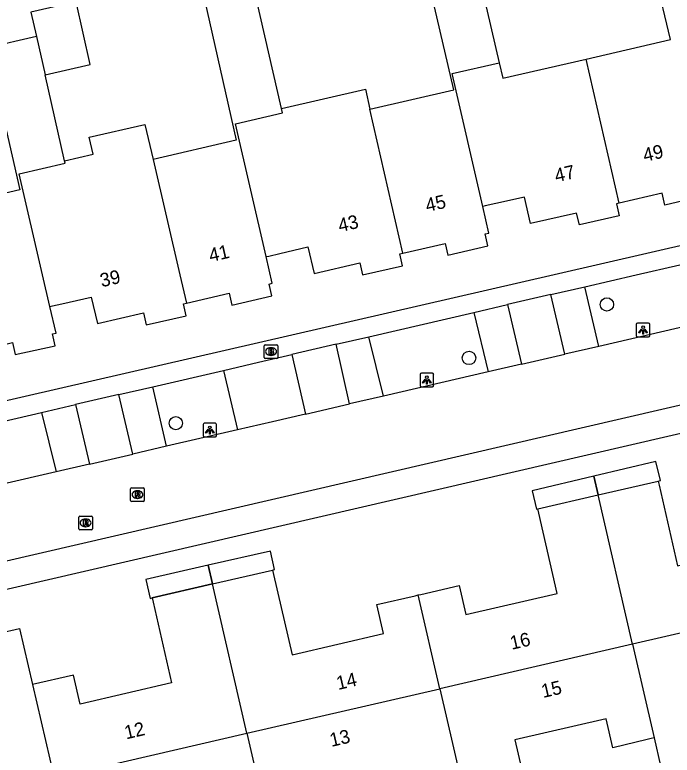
# Model space of a CAD drawing. Extents: x 156414 to 157775, y 382335 to 383765.
# Drawn here: x 157206.6 to 157254.8, y 383464.8 to 383519.1 of the extents above; entities that cross this region are included whole.
import ezdxf

# ---------------------------------------------------------------- set-up
doc = ezdxf.new("R2010")
doc.units = 0
for name, color, linetype in [('IMGEO_Boom', 7, 'Continuous'), ('IMGEO_Brandkraan', 7, 'Continuous'), ('IMGEO_Lichtpunt', 7, 'Continuous'), ('IMGEO_Pand', 7, 'Continuous'), ('IMGEO_Pand_nummerreeks', 7, 'Continuous'), ('IMGEO_Pand_overbouw', 7, 'Continuous'), ('IMGEO_Parkeervlak_open', 7, 'Continuous'), ('IMGEO_Rijbaan_lokaal_gesloten', 7, 'Continuous'), ('IMGEO_Rijbaan_lokaal_open', 7, 'Continuous'), ('IMGEO_Rioolput', 7, 'Continuous'), ('IMGEO_Voetpad_open', 7, 'Continuous')]:
    doc.layers.add(name, color=color, linetype=linetype)

msp = doc.modelspace()

# ---------------------------------------------------------------- linework, layer by layer
at = {"layer": 'IMGEO_Boom'}
for centre in [(157249.999, 383497.829), (157239.89, 383493.905), (157218.404, 383489.126)]:
    msp.add_circle(centre, 0.489, dxfattribs=at)
at = {"layer": 'IMGEO_Brandkraan'}
for p, q in [((157224.881, 383493.945), (157224.881, 383494.797)), ((157224.956, 383494.871), (157225.808, 383494.871)), ((157225.369, 383494.651), (157225.394, 383494.651)), ((157225.882, 383494.797), (157225.882, 383493.945)), ((157225.392, 383494.091), (157225.367, 383494.091)), ((157225.808, 383493.871), (157224.956, 383493.871))]:
    msp.add_line(p, q, dxfattribs=at)
for points in [[(157224.881, 383493.945), (157224.881, 383494.797)], [(157224.956, 383494.871), (157225.808, 383494.871)], [(157225.229, 383494.571), (157225.229, 383494.171), (157225.442, 383494.171)], [(157225.46, 383494.571), (157225.229, 383494.571)], [(157225.882, 383494.797), (157225.882, 383493.945)], [(157225.408, 383494.49), (157225.354, 383494.49), (157225.354, 383494.414)], [(157225.354, 383494.414), (157225.407, 383494.414)], [(157225.416, 383494.338), (157225.354, 383494.338), (157225.354, 383494.257)], [(157225.354, 383494.257), (157225.416, 383494.257)], [(157225.808, 383493.871), (157224.956, 383493.871)]]:
    msp.add_lwpolyline(points, dxfattribs=at)
for centre, radius, start, end in [((157224.958, 383494.795), 0.0765, 91.552, 178.448), ((157224.958, 383494.795), 0.0765, 91.552, 178.448), ((157225.464, 383494.426), 0.145, 59.4692, 91.5367), ((157225.806, 383494.795), 0.0765, 1.552, 88.448), ((157225.806, 383494.795), 0.0765, 1.552, 88.448), ((157225.409, 383494.452), 0.0379, 267.8285, 90.9355), ((157225.417, 383494.297), 0.0404, 269.8759, 90.5077), ((157225.448, 383494.422), 0.251, 268.6676, 293.5347), ((157225.489, 383494.473), 0.0922, 285.5137, 58.1501), ((157225.494, 383494.281), 0.105, 301.3115, 78.989), ((157224.958, 383493.947), 0.0765, 181.552, 268.448), ((157224.958, 383493.947), 0.0765, 181.552, 268.448), ((157225.806, 383493.947), 0.0765, 271.552, 358.448), ((157225.806, 383493.947), 0.0765, 271.552, 358.448)]:
    msp.add_arc(centre, radius, start, end, dxfattribs=at)
for centre, major_axis, ratio, start_param, end_param in [((157225.368, 383494.371), (-0.387, 0.002), 0.722429, 4.712389, 7.853982), ((157225.393, 383494.371), (-0.39, 0.002), 0.717154, 1.570796, 4.712389)]:
    msp.add_ellipse(centre, major_axis=major_axis, ratio=ratio, start_param=start_param, end_param=end_param, dxfattribs=at)
at = {"layer": 'IMGEO_Lichtpunt'}
for p, q in [((157252.146, 383496.357), (157252.146, 383495.55)), ((157252.146, 383496.357), (157252.146, 383495.55)), ((157253.048, 383496.452), (157252.24, 383496.452)), ((157253.048, 383496.452), (157252.24, 383496.452)), ((157253.142, 383495.55), (157253.142, 383496.357)), ((157253.142, 383495.55), (157253.142, 383496.357)), ((157252.24, 383495.456), (157253.048, 383495.456)), ((157252.24, 383495.456), (157253.048, 383495.456)), ((157236.304, 383492.691), (157236.304, 383491.884)), ((157236.304, 383492.691), (157236.304, 383491.884)), ((157237.206, 383492.786), (157236.398, 383492.786)), ((157237.206, 383492.786), (157236.398, 383492.786)), ((157237.3, 383491.884), (157237.3, 383492.691)), ((157237.3, 383491.884), (157237.3, 383492.691)), ((157236.398, 383491.79), (157237.206, 383491.79)), ((157236.398, 383491.79), (157237.206, 383491.79)), ((157220.398, 383489.02), (157220.398, 383488.213)), ((157220.398, 383489.02), (157220.398, 383488.213)), ((157221.3, 383489.115), (157220.492, 383489.115)), ((157221.3, 383489.115), (157220.492, 383489.115)), ((157221.394, 383488.213), (157221.394, 383489.02)), ((157221.394, 383488.213), (157221.394, 383489.02)), ((157220.492, 383488.119), (157221.3, 383488.119)), ((157220.492, 383488.119), (157221.3, 383488.119))]:
    msp.add_line(p, q, dxfattribs=at)
for points in [[(157252.52, 383496.021), (157252.559, 383495.993), (157252.371, 383495.731), (157252.333, 383495.758), (157252.52, 383496.021)], [(157252.622, 383495.973), (157252.669, 383495.973), (157252.669, 383495.651), (157252.622, 383495.651), (157252.622, 383495.973)], [(157252.732, 383495.993), (157252.77, 383496.02), (157252.957, 383495.758), (157252.918, 383495.73), (157252.732, 383495.993)], [(157236.678, 383492.355), (157236.717, 383492.327), (157236.529, 383492.065), (157236.491, 383492.092), (157236.678, 383492.355)], [(157236.78, 383492.307), (157236.827, 383492.307), (157236.827, 383491.985), (157236.78, 383491.985), (157236.78, 383492.307)], [(157236.89, 383492.327), (157236.928, 383492.354), (157237.115, 383492.092), (157237.076, 383492.064), (157236.89, 383492.327)], [(157220.772, 383488.684), (157220.811, 383488.656), (157220.623, 383488.394), (157220.585, 383488.421), (157220.772, 383488.684)], [(157220.874, 383488.636), (157220.921, 383488.636), (157220.921, 383488.314), (157220.874, 383488.314), (157220.874, 383488.636)], [(157220.984, 383488.656), (157221.022, 383488.683), (157221.209, 383488.421), (157221.17, 383488.393), (157220.984, 383488.656)]]:
    msp.add_lwpolyline(points, dxfattribs=at)
for centre in [(157252.645, 383496.155), (157236.803, 383492.489), (157220.897, 383488.818)]:
    msp.add_circle(centre, 0.0994, dxfattribs=at)
for centre, start, end in [((157252.24, 383496.357), 90, 180), ((157252.24, 383496.357), 90, 180), ((157253.048, 383496.357), 0, 90), ((157253.048, 383496.357), 0, 90), ((157252.24, 383495.55), 180, 270), ((157252.24, 383495.55), 180, 270), ((157253.048, 383495.55), 270, 0), ((157253.048, 383495.55), 270, 360), ((157236.398, 383492.691), 90, 180), ((157236.398, 383492.691), 90, 180), ((157237.206, 383492.691), 0, 90), ((157237.206, 383492.691), 0, 90), ((157236.398, 383491.884), 180, 270), ((157236.398, 383491.884), 180, 270), ((157237.206, 383491.884), 270, 0), ((157237.206, 383491.884), 270, 360), ((157220.492, 383489.02), 90, 180), ((157220.492, 383489.02), 90, 180), ((157221.3, 383489.02), 0, 90), ((157221.3, 383489.02), 0, 90), ((157220.492, 383488.213), 180, 270), ((157220.492, 383488.213), 180, 270), ((157221.3, 383488.213), 270, 0), ((157221.3, 383488.213), 270, 360)]:
    msp.add_arc(centre, 0.0946, start, end, dxfattribs=at)
at = {"layer": 'IMGEO_Pand'}
for points in [[(157248.472, 383515.806), (157254.655, 383517.234), (157253.57, 383521.859), (157251.973, 383521.484), (157250.615, 383527.277), (157254.214, 383528.121)], [(157232.633, 383512.149), (157238.773, 383513.558), (157236.352, 383523.97), (157239.951, 383524.808), (157242.11, 383515.535)], [(157224.089, 383521.13), (157220.484, 383520.3), (157222.837, 383509.872), (157216.737, 383508.439)], [(157226.149, 383512.184), (157224.305, 383520.193)], [(157208.825, 383514.656), (157212.135, 383515.406), (157211.096, 383519.994), (157207.785, 383519.244), (157208.191, 383517.453)], [(157208.191, 383517.453), (157204.582, 383516.636), (157206.968, 383506.216), (157200.876, 383504.805)], [(157208.191, 383517.453), (157208.825, 383514.656)], [(157242.11, 383515.535), (157242.375, 383514.397), (157248.472, 383515.806)], [(157250.907, 383505.243), (157248.472, 383515.806)], [(157240.897, 383505.001), (157238.656, 383514.741), (157242.11, 383515.535)], [(157210.252, 383508.354), (157208.825, 383514.656)], [(157226.149, 383512.184), (157232.298, 383513.601), (157232.633, 383512.149)], [(157257.612, 383513.394), (157255.956, 383513.012), (157256.469, 383510.76), (157257.637, 383511.034), (157258.775, 383506.185), (157254.233, 383505.102), (157254.052, 383505.976), (157250.907, 383505.243)], [(157225.025, 383501.332), (157222.783, 383511.069), (157226.223, 383511.861), (157226.149, 383512.184)], [(157235.043, 383501.592), (157232.633, 383512.149)], [(157210.252, 383508.354), (157212.349, 383508.829), (157212.064, 383510.087), (157216.121, 383511.006), (157216.737, 383508.439)], [(157209.17, 383497.671), (157208.63, 383500), (157206.916, 383507.401), (157210.291, 383508.183), (157210.252, 383508.354)], [(157216.737, 383508.439), (157218.699, 383500), (157219.18, 383497.931)], [(157250.907, 383505.243), (157250.701, 383505.195), (157250.899, 383504.317), (157247.988, 383503.66), (157247.774, 383504.523), (157244.408, 383503.746), (157243.958, 383505.695), (157241.858, 383505.219), (157241.086, 383505.044), (157240.897, 383505.001)], [(157235.043, 383501.592), (157238.148, 383502.301), (157238.335, 383501.438), (157241.276, 383502.112), (157241.075, 383502.99), (157241.345, 383503.052), (157240.897, 383505.001)], [(157225.025, 383501.332), (157225.21, 383501.375), (157226.036, 383501.567), (157228.09, 383502.043), (157228.541, 383500.094), (157231.881, 383500.868), (157232.08, 383500), (157235.025, 383500.665), (157234.824, 383501.542), (157235.043, 383501.592)], [(157219.18, 383497.931), (157222.301, 383498.651), (157222.512, 383497.776), (157225.441, 383498.447), (157225.24, 383499.324), (157225.474, 383499.381), (157225.025, 383501.332)], [(157209.17, 383497.671), (157209.361, 383497.715), (157210.041, 383497.871), (157212.211, 383498.37), (157212.662, 383496.421), (157216.032, 383497.201), (157216.236, 383496.324), (157219.158, 383497.002), (157218.965, 383497.881), (157219.18, 383497.931)], [(157203.323, 383494.285), (157206.436, 383495.029), (157206.627, 383494.149), (157209.561, 383494.784), (157209.371, 383495.664), (157209.622, 383495.722), (157209.17, 383497.671)], [(157249.345, 383483.869), (157253.746, 383484.885), (157253.818, 383484.573), (157255.178, 383478.678), (157261.882, 383480.225), (157261.392, 383482.349), (157264.309, 383483.022), (157264.621, 383483.094)], [(157236.159, 383476.534), (157236.353, 383476.578), (157239.161, 383477.222), (157239.646, 383475.107), (157246.352, 383476.644), (157244.999, 383482.538), (157244.927, 383482.85), (157249.345, 383483.869)], [(157251.87, 383472.918), (157249.345, 383483.869)], [(157221.089, 383477.339), (157225.481, 383478.357), (157225.553, 383478.045), (157226.919, 383472.152), (157233.621, 383473.705), (157233.127, 383475.839), (157235.934, 383476.482), (157236.159, 383476.534)], [(157221.089, 383477.339), (157216.669, 383476.315), (157216.74, 383476.003), (157218.093, 383470.085), (157211.389, 383468.537), (157210.899, 383470.661), (157207.901, 383469.969)], [(157223.611, 383466.399), (157221.089, 383477.339)], [(157237.747, 383469.66), (157236.159, 383476.534)], [(157266.201, 383476.225), (157251.87, 383472.918)], [(157192.606, 383470.791), (157196.031, 383471.558), (157197.463, 383465.361), (157203.893, 383466.847), (157202.462, 383473.044), (157206.951, 383474.08), (157207.901, 383469.969)], [(157251.87, 383472.918), (157237.747, 383469.66)], [(157251.87, 383472.918), (157253.451, 383466.058)], [(157253.451, 383466.058), (157254.395, 383461.963), (157258.874, 383462.994), (157257.447, 383469.192), (157263.879, 383470.673), (157265.306, 383464.475), (157268.721, 383465.262)], [(157207.901, 383469.969), (157209.479, 383463.139)], [(157223.611, 383466.399), (157237.747, 383469.66)], [(157237.747, 383469.66), (157240.282, 383458.694)], [(157253.451, 383466.058), (157253.248, 383466.009), (157252.943, 383465.935), (157250.44, 383465.331), (157249.947, 383467.465), (157243.243, 383465.916), (157244.605, 383460.021), (157244.677, 383459.709), (157240.282, 383458.694)], [(157209.479, 383463.139), (157223.611, 383466.399)], [(157223.611, 383466.399), (157225.197, 383459.521)]]:
    msp.add_lwpolyline(points, dxfattribs=at)
at = {"layer": 'IMGEO_Pand_overbouw'}
for points in [[(157253.746, 383484.885), (157253.919, 383484.925), (157253.594, 383486.311), (157249.029, 383485.238), (157249.345, 383483.869)], [(157249.345, 383483.869), (157249.029, 383485.238), (157244.512, 383484.177), (157244.829, 383482.827), (157244.927, 383482.85)], [(157225.481, 383478.357), (157225.642, 383478.394), (157225.33, 383479.754), (157220.773, 383478.709), (157221.089, 383477.339)], [(157221.089, 383477.339), (157220.773, 383478.709), (157216.199, 383477.661), (157216.515, 383476.28), (157216.669, 383476.315)]]:
    msp.add_lwpolyline(points, close=True, dxfattribs=at)
at = {"layer": 'IMGEO_Parkeervlak_open'}
for points in [[(157249.417, 383494.755), (157248.38, 383499.127)], [(157240.246, 383497.245), (157241.297, 383492.879)], [(157233.613, 383491.104), (157232.542, 383495.462)], [(157221.887, 383492.997), (157222.918, 383488.633)], [(157217.727, 383487.434), (157216.714, 383491.8)], [(157208.569, 383489.915), (157209.624, 383485.562)]]:
    msp.add_lwpolyline(points, dxfattribs=at)
at = {"layer": 'IMGEO_Rijbaan_lokaal_gesloten'}
for points in [[(157256.352, 383496.358), (157249.417, 383494.755)], [(157249.417, 383494.755), (157246.905, 383494.175)], [(157243.747, 383493.445), (157246.905, 383494.175)], [(157243.747, 383493.445), (157241.297, 383492.879)], [(157241.297, 383492.879), (157233.613, 383491.104)], [(157262.563, 383492.114), (157054.71, 383444.011), (157052.703, 383443.546)], [(157233.613, 383491.104), (157231.14, 383490.533)], [(157227.899, 383489.784), (157231.14, 383490.533)], [(157227.899, 383489.784), (157225.492, 383489.228), (157222.918, 383488.633)], [(157222.918, 383488.633), (157217.727, 383487.434)], [(157217.727, 383487.434), (157215.242, 383486.86)], [(157212.087, 383486.131), (157215.242, 383486.86)], [(157212.087, 383486.131), (157209.624, 383485.562)], [(157209.624, 383485.562), (157201.801, 383483.754)]]:
    msp.add_lwpolyline(points, dxfattribs=at)
at = {"layer": 'IMGEO_Rijbaan_lokaal_open'}
for points in [[(157245.887, 383498.55), (157242.721, 383497.818)], [(157246.905, 383494.175), (157245.887, 383498.55)], [(157242.721, 383497.818), (157243.747, 383493.445)], [(157230.144, 383494.907), (157226.904, 383494.158)], [(157231.14, 383490.533), (157230.144, 383494.907)], [(157226.904, 383494.158), (157227.899, 383489.784)], [(157214.229, 383491.225), (157211.06, 383490.491)], [(157215.242, 383486.86), (157214.229, 383491.225)], [(157211.06, 383490.491), (157212.087, 383486.131)]]:
    msp.add_lwpolyline(points, dxfattribs=at)
at = {"layer": 'IMGEO_Rioolput'}
for p, q in [((157215.093, 383483.462), (157215.093, 383484.314)), ((157215.168, 383484.388), (157216.02, 383484.388)), ((157216.094, 383484.314), (157216.094, 383483.462)), ((157215.581, 383484.168), (157215.606, 383484.168)), ((157216.02, 383483.388), (157215.168, 383483.388)), ((157215.604, 383483.608), (157215.579, 383483.608)), ((157211.287, 383481.39), (157211.287, 383482.242)), ((157211.362, 383482.316), (157212.214, 383482.316)), ((157211.775, 383482.096), (157211.8, 383482.096)), ((157212.288, 383482.242), (157212.288, 383481.39)), ((157212.214, 383481.316), (157211.362, 383481.316)), ((157211.798, 383481.536), (157211.773, 383481.536))]:
    msp.add_line(p, q, dxfattribs=at)
for points in [[(157215.093, 383483.462), (157215.093, 383484.314)], [(157215.168, 383484.388), (157216.02, 383484.388)], [(157216.094, 383484.314), (157216.094, 383483.462)], [(157215.682, 383484.086), (157215.43, 383484.088), (157215.43, 383483.688)], [(157215.43, 383483.688), (157215.554, 383483.688), (157215.554, 383483.85), (157215.565, 383483.85)], [(157215.608, 383484.007), (157215.554, 383484.007), (157215.554, 383483.926)], [(157215.554, 383483.926), (157215.606, 383483.926)], [(157215.612, 383483.821), (157215.683, 383483.688), (157215.823, 383483.688), (157215.758, 383483.814)], [(157216.02, 383483.388), (157215.168, 383483.388)], [(157211.287, 383481.39), (157211.287, 383482.242)], [(157211.362, 383482.316), (157212.214, 383482.316)], [(157212.288, 383482.242), (157212.288, 383481.39)], [(157211.876, 383482.014), (157211.624, 383482.016), (157211.624, 383481.616)], [(157211.624, 383481.616), (157211.748, 383481.616), (157211.748, 383481.778), (157211.759, 383481.778)], [(157211.802, 383481.935), (157211.748, 383481.935), (157211.748, 383481.854)], [(157211.748, 383481.854), (157211.8, 383481.854)], [(157211.806, 383481.749), (157211.877, 383481.616), (157212.017, 383481.616), (157211.952, 383481.742)], [(157212.214, 383481.316), (157211.362, 383481.316)]]:
    msp.add_lwpolyline(points, dxfattribs=at)
for centre, radius, start, end in [((157215.17, 383484.312), 0.0765, 91.552, 178.448), ((157215.17, 383484.312), 0.0765, 91.552, 178.448), ((157216.018, 383484.312), 0.0765, 1.552, 88.448), ((157216.018, 383484.312), 0.0765, 1.552, 88.448), ((157215.564, 383483.797), 0.0533, 26.0293, 88.6989), ((157215.59, 383484.115), 0.19, 274.7715, 282.9687), ((157215.614, 383483.911), 0.0964, 77.0061, 93.1865), ((157215.628, 383483.968), 0.0378, 276.6634, 79.6772), ((157215.681, 383483.976), 0.109, 350.3612, 89.416), ((157215.679, 383483.976), 0.112, 277.5842, 350.9817), ((157215.663, 383483.761), 0.108, 29.5134, 73.7905), ((157215.17, 383483.464), 0.0765, 181.552, 268.448), ((157215.17, 383483.464), 0.0765, 181.552, 268.448), ((157216.018, 383483.464), 0.0765, 271.552, 358.448), ((157216.018, 383483.464), 0.0765, 271.552, 358.448), ((157211.364, 383482.24), 0.0765, 91.552, 178.448), ((157211.364, 383482.24), 0.0765, 91.552, 178.448), ((157212.212, 383482.24), 0.0765, 1.552, 88.448), ((157212.212, 383482.24), 0.0765, 1.552, 88.448), ((157211.758, 383481.725), 0.0533, 26.0293, 88.6989), ((157211.784, 383482.043), 0.19, 274.7715, 282.9687), ((157211.808, 383481.839), 0.0964, 77.0061, 93.1865), ((157211.822, 383481.896), 0.0378, 276.6634, 79.6772), ((157211.875, 383481.904), 0.109, 350.3612, 89.416), ((157211.873, 383481.904), 0.112, 277.5842, 350.9817), ((157211.857, 383481.689), 0.108, 29.5134, 73.7905), ((157211.364, 383481.392), 0.0765, 181.552, 268.448), ((157211.364, 383481.392), 0.0765, 181.552, 268.448), ((157212.212, 383481.392), 0.0765, 271.552, 358.448), ((157212.212, 383481.392), 0.0765, 271.552, 358.448)]:
    msp.add_arc(centre, radius, start, end, dxfattribs=at)
for centre, major_axis, ratio, start_param, end_param in [((157215.58, 383483.888), (-0.387, 0.002), 0.722429, 4.712389, 7.853982), ((157215.605, 383483.888), (-0.39, 0.002), 0.717154, 1.570796, 4.712389), ((157211.774, 383481.816), (-0.387, 0.002), 0.722429, 4.712389, 7.853982), ((157211.799, 383481.816), (-0.39, 0.002), 0.717154, 1.570796, 4.712389)]:
    msp.add_ellipse(centre, major_axis=major_axis, ratio=ratio, start_param=start_param, end_param=end_param, dxfattribs=at)
at = {"layer": 'IMGEO_Voetpad_open'}
for points in [[(157260.041, 383503.201), (157246.13, 383500), (157188.106, 383486.649)], [(157248.38, 383499.127), (157252.152, 383500), (157255.33, 383500.735)], [(157245.887, 383498.55), (157248.38, 383499.127)], [(157240.246, 383497.245), (157242.721, 383497.818)], [(157232.542, 383495.462), (157240.246, 383497.245)], [(157230.144, 383494.907), (157232.542, 383495.462)], [(157221.887, 383492.997), (157224.451, 383493.59), (157226.904, 383494.158)], [(157216.714, 383491.8), (157221.887, 383492.997)], [(157214.229, 383491.225), (157216.714, 383491.8)], [(157208.569, 383489.915), (157211.06, 383490.491)], [(157191.951, 383473.72), (157263.006, 383490.146)], [(157200.761, 383488.108), (157208.569, 383489.915)]]:
    msp.add_lwpolyline(points, dxfattribs=at)

# ---------------------------------------------------------------- texts
at = {"layer": 'IMGEO_Pand_nummerreeks'}
for s, rotation, p in [('49', 13.1195, (157252.767, 383508.264)), ('47', 12.9718, (157246.287, 383506.764)), ('45', 12.9718, (157236.824, 383504.588)), ('43', 12.9718, (157230.421, 383503.113)), ('41', 12.9431, (157220.95, 383500.924)), ('39', 13.0291, (157212.974, 383499.081)), ('16', 12.9086, (157243.018, 383472.514)), ('14', 13.0508, (157230.298, 383469.568)), ('15', 13.0119, (157245.315, 383468.981)), ('12', 13.0061, (157214.76, 383465.949)), ('13', 13.0096, (157229.805, 383465.397))]:
    msp.add_text(s, height=1, rotation=rotation, dxfattribs=at).set_placement(p)

doc.saveas('drawing.dxf')
